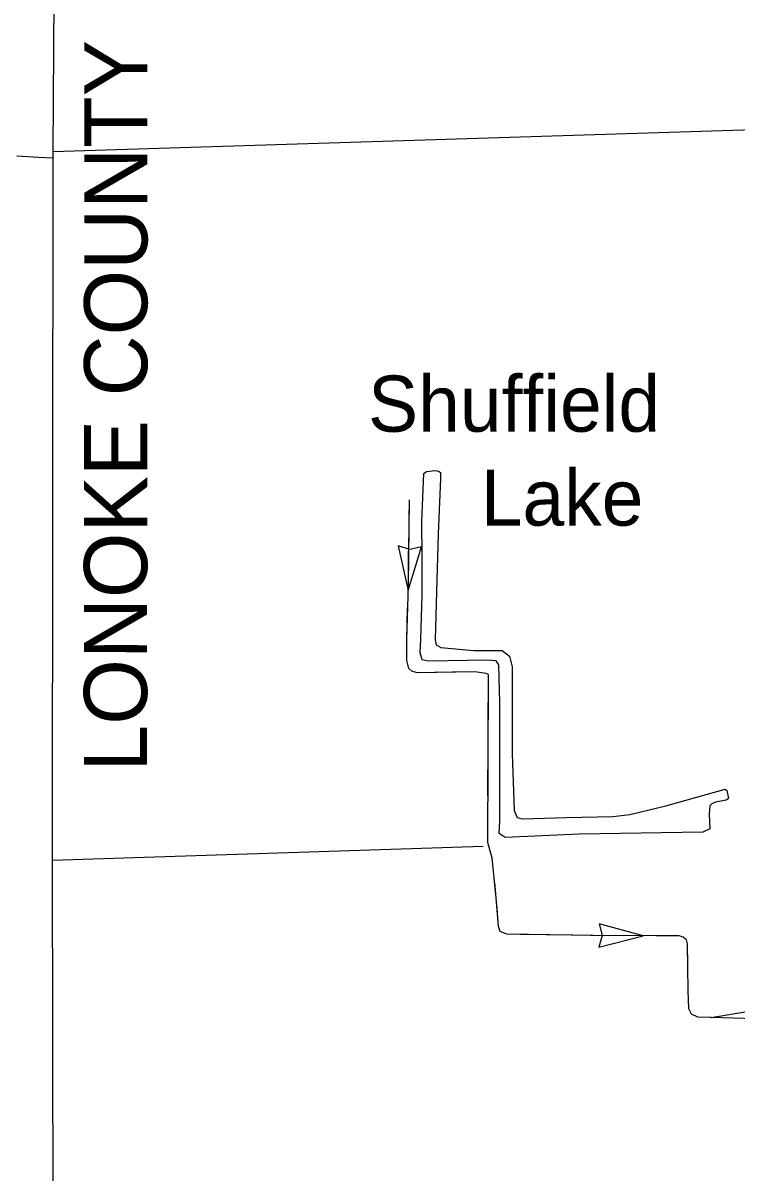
# Model space of a CAD drawing. Extents: x 1127717 to 1741049, y 2026793 to 2244711.
# Drawn here: x 1289221 to 1294586, y 2088813 to 2097463 of the extents above; entities that cross this region are included whole.
import ezdxf

# ---------------------------------------------------------------- set-up
doc = ezdxf.new("R2010")
doc.units = 0
for name, color, linetype in [('2', 7, 'Continuous'), ('35', 7, 'Continuous'), ('43', 7, 'Continuous'), ('45', 7, 'Continuous'), ('5', 7, 'Continuous'), ('Level 30', 7, 'Continuous')]:
    doc.layers.add(name, color=color, linetype=linetype)

msp = doc.modelspace()

# ---------------------------------------------------------------- linework, layer by layer
at = {"layer": '2'}
msp.add_lwpolyline([(1289248.7, 2101537.9), (1289476.8, 2101540), (1289444.1, 2096492.6), (1289441, 2091159.4), (1289449.7, 2085864.6), (1289444.3, 2084681.7)], dxfattribs=at)
at = {"layer": '35'}
for points in [[(1292849.3, 2091330.2), (1292804.7, 2091360), (1292808.4, 2091453), (1292808.4, 2092345.4), (1292801, 2092631.7), (1292782.4, 2092661.5), (1292711.7, 2092665.2), (1292269.4, 2092657.8), (1292224.8, 2092668.9), (1292209.9, 2092721), (1292213.7, 2092825.1), (1292224.8, 2093156), (1292224.8, 2093442.4), (1292221.1, 2093710.1), (1292236, 2094070.8), (1292258.3, 2094085.7), (1292321.5, 2094093.1), (1292347.5, 2094089.4), (1292362.3, 2094078.2), (1292362.3, 2094033.6), (1292343.8, 2093617.1), (1292328.9, 2093092.8), (1292321.5, 2092817.7), (1292328.9, 2092780.5), (1292366.1, 2092761.9), (1292611.4, 2092739.6), (1292827, 2092739.6), (1292882.7, 2092694.9), (1292901.3, 2092616.9), (1292901.3, 2091962.4), (1292916.2, 2091534.8), (1292938.5, 2091482.7), (1292979.4, 2091471.5), (1293310.2, 2091482.7), (1293659.6, 2091490.1), (1293786, 2091505), (1294057.4, 2091568.2), (1294503.4, 2091694.7), (1294518.3, 2091683.5), (1294529.4, 2091624), (1294510.8, 2091612.9), (1294432.8, 2091598), (1294403, 2091583.1), (1294388.2, 2091568.2), (1294384.5, 2091508.7), (1294388.2, 2091397.2), (1294336.1, 2091371.1)], [(1294336.1, 2091371.1), (1293406.9, 2091356.3), (1292849.3, 2091330.2)]]:
    msp.add_lwpolyline(points, dxfattribs=at)
at = {"layer": '43'}
for p, q in [((1292130.4, 2093498.8), (1292043.1, 2093525.8)), ((1292043.1, 2093525.8), (1292119.3, 2093191.1)), ((1292119.3, 2093191.1), (1292220.7, 2093519)), ((1292220.7, 2093519), (1292131.6, 2093498.8)), ((1293886.4, 2090590.5), (1293555.7, 2090682.2)), ((1293555.7, 2090682.2), (1293578.6, 2090593.8)), ((1293578.6, 2090592.6), (1293554.1, 2090504.6)), ((1293554.1, 2090504.6), (1293886.4, 2090590.5))]:
    msp.add_line(p, q, dxfattribs=at)
for points in [[(1294731.4, 2089966.1), (1294483, 2089974.5), (1294297.7, 2089978.8), (1294251.4, 2089999.8), (1294230.3, 2090041.9), (1294226.1, 2090176.7), (1294221.9, 2090530.6), (1294213.5, 2090560.1), (1294188.2, 2090581.1), (1294158.7, 2090589.6), (1293986.1, 2090589.6), (1293510.2, 2090593.8), (1292861.7, 2090602.2), (1292811.2, 2090623.3), (1292798.6, 2090661.2), (1292781.7, 2090876), (1292752.3, 2091175.1), (1292718.6, 2091293.1), (1292722.8, 2092523.1), (1292722.8, 2092556.8), (1292705.9, 2092565.3), (1292621.7, 2092577.9), (1292188, 2092569.5), (1292145.9, 2092582.1), (1292124.8, 2092603.2), (1292108, 2092662.2), (1292108, 2092820.8), (1292120.6, 2093233.6), (1292129, 2093873.9)], [(1292127, 2093719.1), (1292129, 2093873.9)], [(1292122.7, 2093389.1), (1292125.3, 2093587.1)], [(1292119.3, 2093191.1), (1292120.6, 2093233.6), (1292122.7, 2093389.1)], [(1292108, 2092663.3), (1292108, 2092820.8), (1292115.3, 2093059.2)], [(1292579.7, 2092577.1), (1292188, 2092569.5), (1292183.9, 2092570.7)], [(1292721.6, 2092174.9), (1292722.8, 2092523.1), (1292722.8, 2092556.8), (1292710.2, 2092563.1)], [(1292719.8, 2091646.9), (1292721.1, 2092042.9)], [(1292757.3, 2091123.9), (1292752.3, 2091175.1), (1292718.6, 2091293.1), (1292719.3, 2091514.9)], [(1294400.4, 2089976.4), (1295107.5, 2090093.7), (1295819.5, 2090221.7), (1295979.5, 2090293.7), (1297139.4, 2090949.9), (1297379.4, 2091078), (1298011.8, 2091402)], [(1292788.1, 2090795.3), (1292781.7, 2090876), (1292770.3, 2090992.5)], [(1292832.9, 2090614.2), (1292811.2, 2090623.3), (1292798.6, 2090661.2), (1292788.1, 2090795.3)], [(1293358.5, 2090595.8), (1292962.5, 2090600.9)], [(1293886.4, 2090590.5), (1293510.2, 2090593.8), (1293490.4, 2090594)], [(1294223.8, 2090369.1), (1294221.9, 2090530.6), (1294213.5, 2090560.1), (1294188.2, 2090581.1), (1294158.7, 2090589.6), (1294018.4, 2090589.6)], [(1294400.4, 2089976.4), (1294297.7, 2089978.8), (1294251.4, 2089999.8), (1294230.3, 2090041.9), (1294226.1, 2090176.7), (1294225.4, 2090237.1)], [(1294400.4, 2089976.4), (1294441.8, 2089983.3)]]:
    msp.add_lwpolyline(points, dxfattribs=at)
at = {"layer": '45'}
msp.add_lwpolyline([(1289175.2, 2096462.8), (1289336.9, 2096453.6), (1289444, 2096448.6)], dxfattribs=at)
at = {"layer": '5'}
for points in [[(1294721.5, 2096657.3), (1289444.1, 2096492.6)], [(1289441, 2091159.4), (1292684.1, 2091266.8)]]:
    msp.add_lwpolyline(points, dxfattribs=at)

# ---------------------------------------------------------------- texts
at = {"layer": '35'}
for s, p in [('Shuffield', (1291817.1, 2094385.7)), ('Lake', (1292664.8, 2093678.6))]:
    msp.add_text(s, height=422.4, dxfattribs=at).set_placement(p)
at = {"layer": 'Level 30'}
msp.add_text('LONOKE COUNTY', height=475.199, rotation=89.9667, dxfattribs=at).set_placement((1290154.2, 2091826.2))

doc.saveas('drawing.dxf')
